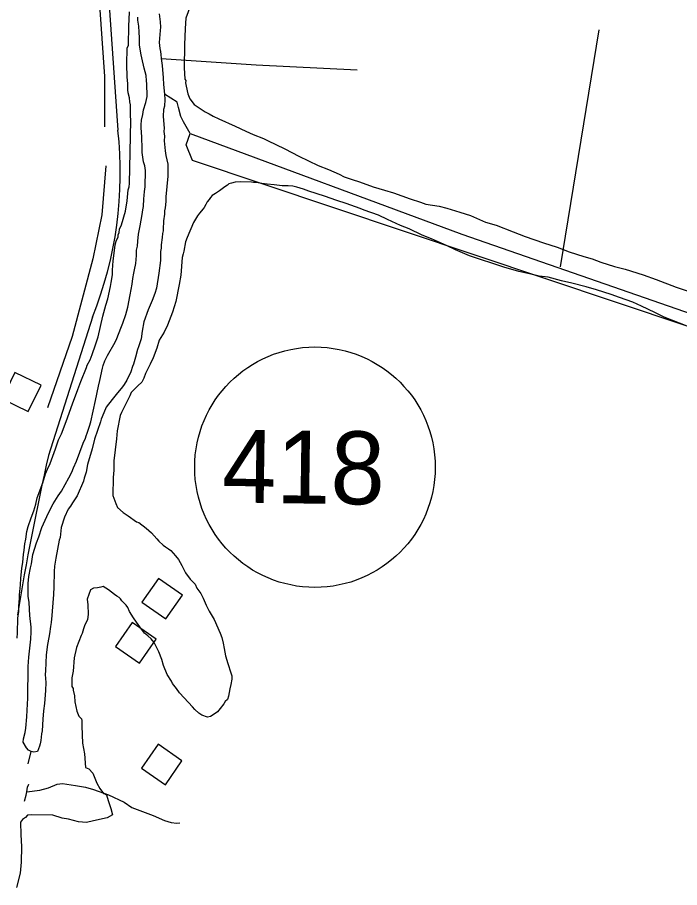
# Model space of a CAD drawing. Extents: x 3161564 to 3199464, y 849354 to 874788.
# Drawn here: x 3165953 to 3166861, y 858563 to 859757 of the extents above; entities that cross this region are included whole.
import ezdxf

# ---------------------------------------------------------------- set-up
doc = ezdxf.new("R2010")
doc.units = 0
for name, color, linetype in [('V-BLDG-OTLN', 7, 'Continuous'), ('V-ROAD-CNTR', 7, 'Continuous'), ('V-ROAD-IDEN', 7, 'Continuous'), ('V-SITE-VEGE', 7, 'Continuous'), ('V-TOPO-SHOR', 7, 'Continuous')]:
    doc.layers.add(name, color=color, linetype=linetype)

msp = doc.modelspace()

# ---------------------------------------------------------------- linework, layer by layer
at = {"layer": 'V-BLDG-OTLN'}
for points in [[(3165931.5, 859233.7), (3165967.5, 859216.2), (3165985, 859252.1), (3165949.1, 859269.7)], [(3166145.9, 858987.1), (3166123.1, 858954.3), (3166156, 858931.5), (3166178.8, 858964.3)], [(3166110.1, 858926.6), (3166087.3, 858893.7), (3166120.2, 858871), (3166143, 858903.8)], [(3166145.4, 858759.5), (3166122.7, 858726.7), (3166155.5, 858703.9), (3166178.3, 858736.7)]]:
    msp.add_lwpolyline(points, close=True, dxfattribs=at)
at = {"layer": 'V-ROAD-CNTR'}
for points in [[(3166032.6, 860431.1), (3166090.4, 859602.4)], [(3166055.4, 859345.6), (3165995.3, 859155.9)]]:
    msp.add_lwpolyline(points, dxfattribs=at)
for centre, radius, start, end in [((3165565.4, 859543.1), 528.3, 338.0537, 6.4473), ((3169828.8, 858293.5), 3929.4, 167.3215, 170.572)]:
    msp.add_arc(centre, radius, start, end, dxfattribs=at)
at = {"layer": 'V-ROAD-IDEN'}
msp.add_circle((3166360.7, 859139.7), 165, dxfattribs=at)
at = {"layer": 'V-SITE-VEGE'}
for p, q in [((3166190, 859773.5), (3166183.6, 859755.9)), ((3166106, 859754.2), (3166106.2, 859764.6)), ((3166105.3, 859745.6), (3166106, 859754.2)), ((3166183.6, 859755.9), (3166182.7, 859741.9)), ((3166104.8, 859718.8), (3166105.3, 859745.6)), ((3166182.7, 859741.9), (3166181.8, 859719.3)), ((3166102.6, 859692.6), (3166102.9, 859714.6)), ((3166102.9, 859714.6), (3166104.8, 859718.8)), ((3166181.8, 859719.3), (3166181.2, 859687.6)), ((3166102.9, 859674.9), (3166102.6, 859692.6)), ((3166181.2, 859687.6), (3166182.2, 859672.3)), ((3166104, 859666.3), (3166102.9, 859674.9)), ((3166103.8, 859657.8), (3166104, 859666.3)), ((3166182.2, 859672.3), (3166183.4, 859670.5)), ((3166183.4, 859670.5), (3166183.3, 859667.4)), ((3166183.3, 859667.4), (3166183.9, 859662.5)), ((3166183.9, 859662.5), (3166186.1, 859652.1)), ((3166104.4, 859653.5), (3166103.8, 859657.8)), ((3166106.1, 859646.7), (3166104.4, 859653.5)), ((3166186.1, 859652.1), (3166189.1, 859645.4)), ((3166106.6, 859641.2), (3166106.1, 859646.7)), ((3166107.7, 859636.9), (3166106.6, 859641.2)), ((3166189.1, 859645.4), (3166195, 859637.3)), ((3166107.5, 859622.3), (3166107.7, 859636.9)), ((3166195, 859637.3), (3166210.1, 859627.3)), ((3166210.1, 859627.3), (3166215.6, 859624.8)), ((3166106.5, 859528.9), (3166108, 859615.6)), ((3166108, 859615.6), (3166107.5, 859622.3)), ((3166215.6, 859624.8), (3166221, 859621.6)), ((3166221, 859621.6), (3166228.9, 859617.8)), ((3166228.9, 859617.8), (3166251.3, 859607.7)), ((3166251.3, 859607.7), (3166265.8, 859600.7)), ((3166265.8, 859600.7), (3166276.1, 859596.3)), ((3166276.1, 859596.3), (3166290.1, 859590.6)), ((3166290.1, 859590.6), (3166295.5, 859588)), ((3166295.5, 859588), (3166319.2, 859576.6)), ((3166319.2, 859576.6), (3166338.5, 859566.5)), ((3166338.5, 859566.5), (3166365.2, 859553.9)), ((3166365.2, 859553.9), (3166379.1, 859548.2)), ((3166379.1, 859548.2), (3166393.7, 859541.8)), ((3166259.2, 859531.3), (3166251.2, 859530.8)), ((3166273.8, 859531), (3166259.2, 859531.3)), ((3166276.3, 859530.4), (3166273.8, 859531)), ((3166393.7, 859541.8), (3166400.9, 859538)), ((3166400.9, 859538), (3166413.1, 859534.2)), ((3166413.1, 859534.2), (3166420.3, 859531.6)), ((3166420.3, 859531.6), (3166431.9, 859527.8)), ((3166103.1, 859505.2), (3166104.6, 859520.4)), ((3166104.6, 859520.4), (3166105.9, 859524.7)), ((3166105.9, 859524.7), (3166106.5, 859528.9)), ((3166229.7, 859518.9), (3166224.1, 859515.4)), ((3166237.1, 859524.3), (3166229.7, 859518.9)), ((3166240.8, 859526.7), (3166237.1, 859524.3)), ((3166242.7, 859528.5), (3166240.8, 859526.7)), ((3166246.3, 859529.6), (3166242.7, 859528.5)), ((3166251.2, 859530.8), (3166246.3, 859529.6)), ((3166280.5, 859530.3), (3166276.3, 859530.4)), ((3166287.8, 859528.9), (3166280.5, 859530.3)), ((3166295.2, 859528.2), (3166287.8, 859528.9)), ((3166304.9, 859527.4), (3166295.2, 859528.2)), ((3166315.9, 859526), (3166304.9, 859527.4)), ((3166323.8, 859525.9), (3166315.9, 859526)), ((3166330.5, 859525.2), (3166323.8, 859525.9)), ((3166336, 859523.9), (3166330.5, 859525.2)), ((3166345.1, 859521.3), (3166336, 859523.9)), ((3166352.4, 859518.7), (3166345.1, 859521.3)), ((3166431.9, 859527.8), (3166440.4, 859524.6)), ((3166440.4, 859524.6), (3166456.2, 859520)), ((3166456.2, 859520), (3166468.3, 859516.2)), ((3166215.4, 859507), (3166212.9, 859503.9)), ((3166217.3, 859510), (3166215.4, 859507)), ((3166219.8, 859512.4), (3166217.3, 859510)), ((3166224.1, 859515.4), (3166219.8, 859512.4)), ((3166373.6, 859511.6), (3166352.4, 859518.7)), ((3166390.6, 859505.9), (3166373.6, 859511.6)), ((3166468.3, 859516.2), (3166491.4, 859507.8)), ((3166491.4, 859507.8), (3166505.3, 859503.3)), ((3166101, 859491.2), (3166103.1, 859505.2)), ((3166208.5, 859496.1), (3166207.3, 859494.3)), ((3166211.1, 859500.3), (3166208.5, 859496.1)), ((3166212.9, 859503.9), (3166211.1, 859500.3)), ((3166403.4, 859501.4), (3166390.6, 859505.9)), ((3166422.8, 859494.9), (3166403.4, 859501.4)), ((3166505.3, 859503.3), (3166512.6, 859500.8)), ((3166512.6, 859500.8), (3166530.9, 859498)), ((3166530.9, 859498), (3166541.8, 859495.4)), ((3166541.8, 859495.4), (3166559.4, 859489.6)), ((3166095.2, 859472.3), (3166101, 859491.2)), ((3166199.8, 859484.6), (3166194.2, 859475.6)), ((3166202.3, 859488.3), (3166199.8, 859484.6)), ((3166207.3, 859494.3), (3166202.3, 859488.3)), ((3166428.2, 859492.4), (3166422.8, 859494.9)), ((3166447.7, 859485.4), (3166428.2, 859492.4)), ((3166460.4, 859479.7), (3166447.7, 859485.4)), ((3166559.4, 859489.6), (3166574, 859485.1)), ((3166574, 859485.1), (3166594.6, 859476.2)), ((3166092.7, 859466.3), (3166095.2, 859472.3)), ((3166194.2, 859475.6), (3166185.3, 859455)), ((3166477.9, 859471.4), (3166460.4, 859479.7)), ((3166490.1, 859467), (3166477.9, 859471.4)), ((3166594.6, 859476.2), (3166609.2, 859471.7)), ((3166609.2, 859471.7), (3166632.8, 859462.7)), ((3166090.7, 859458.4), (3166092, 859462)), ((3166092, 859462), (3166092.7, 859466.3)), ((3166507.6, 859458.1), (3166490.1, 859467)), ((3166632.8, 859462.7), (3166649.2, 859456.4)), ((3166086.8, 859445), (3166088.1, 859449.9)), ((3166088.1, 859449.9), (3166090.7, 859455.9)), ((3166090.7, 859455.9), (3166090.7, 859458.4)), ((3166183.3, 859448.9), (3166180.7, 859436.1)), ((3166185.3, 859455), (3166183.3, 859448.9)), ((3166520.4, 859453), (3166507.6, 859458.1)), ((3166541, 859444.1), (3166520.4, 859453)), ((3166649.2, 859456.4), (3166674.1, 859447.4)), ((3166674.1, 859447.4), (3166692.9, 859441.6)), ((3166085.4, 859433.4), (3166086.8, 859445)), ((3166180.7, 859436.1), (3166180, 859432.5)), ((3166553.7, 859437.8), (3166541, 859444.1)), ((3166572.5, 859429.6), (3166553.7, 859437.8)), ((3166692.9, 859441.6), (3166709.3, 859435.2)), ((3166084, 859423.1), (3166085.4, 859433.4)), ((3166178.7, 859427.6), (3166176.5, 859403.2)), ((3166180, 859432.5), (3166178.7, 859427.6)), ((3166619.8, 859414.1), (3166572.5, 859429.6)), ((3166709.3, 859435.2), (3166729.3, 859428.8)), ((3166729.3, 859428.8), (3166740.9, 859425.5)), ((3166740.9, 859425.5), (3166753, 859421)), ((3166083.2, 859410.3), (3166084, 859423.1)), ((3166640.5, 859408.3), (3166619.8, 859414.1)), ((3166753, 859421), (3166771.8, 859415.2)), ((3166771.8, 859415.2), (3166786.4, 859411.3)), ((3166081.1, 859393.2), (3166083.1, 859403.6)), ((3166083.1, 859403.6), (3166083.2, 859410.3)), ((3166176.5, 859403.2), (3166174.4, 859390.4)), ((3166655.1, 859405), (3166640.5, 859408.3)), ((3166668.4, 859401.7), (3166655.1, 859405)), ((3166680.6, 859400.3), (3166668.4, 859401.7)), ((3166698.9, 859395.7), (3166680.6, 859400.3)), ((3166786.4, 859411.3), (3166810.7, 859403.6)), ((3166810.7, 859403.6), (3166828.9, 859397.2)), ((3166076.4, 859370.7), (3166080.4, 859387.7)), ((3166080.4, 859387.7), (3166081.1, 859393.2)), ((3166174.4, 859390.4), (3166169.8, 859367.3)), ((3166712.9, 859392.4), (3166698.9, 859395.7)), ((3166732.9, 859387.2), (3166712.9, 859392.4)), ((3166828.9, 859397.2), (3166856.2, 859387)), ((3166746.9, 859383.3), (3166732.9, 859387.2)), ((3166766.9, 859376.9), (3166746.9, 859383.3)), ((3166778.4, 859372.4), (3166766.9, 859376.9)), ((3166856.2, 859387), (3166875.6, 859380.5)), ((3166073.8, 859362.2), (3166076.4, 859370.7)), ((3166169.8, 859367.3), (3166165.2, 859352.7)), ((3166796.6, 859366), (3166778.4, 859372.4)), ((3166808.8, 859360.9), (3166796.6, 859366)), ((3166069.9, 859347), (3166073.8, 859362.2)), ((3166165.2, 859352.7), (3166158.2, 859334.6)), ((3166826.9, 859352.1), (3166808.8, 859360.9)), ((3166839.6, 859345.7), (3166826.9, 859352.1)), ((3166063.3, 859318.4), (3166069.9, 859347)), ((3166860.9, 859337.5), (3166839.6, 859345.7)), ((3166158.2, 859334.6), (3166153.8, 859324.9)), ((3166873.6, 859332.4), (3166860.9, 859337.5)), ((3166059.5, 859307.5), (3166063.3, 859318.4)), ((3166153.8, 859324.9), (3166146.9, 859314)), ((3166055, 859294.2), (3166059.5, 859307.5)), ((3166146.9, 859314), (3166143.7, 859303.1)), ((3166052.4, 859286.9), (3166055, 859294.2)), ((3166143.7, 859303.1), (3166138.6, 859289.7)), ((3166048, 859279.6), (3166052.4, 859286.9)), ((3166134.8, 859281.2), (3166128.4, 859268.5)), ((3166138.6, 859289.7), (3166134.8, 859281.2)), ((3166039.7, 859257.2), (3166047.4, 859276.6)), ((3166047.4, 859276.6), (3166048, 859279.6)), ((3166128.4, 859268.5), (3166125.9, 859261.8)), ((3166035.3, 859246.3), (3166039.7, 859257.2)), ((3166123.3, 859256.4), (3166117.8, 859251.6)), ((3166125.9, 859261.8), (3166123.3, 859256.4)), ((3166028.2, 859226.8), (3166035.3, 859246.3)), ((3166111.6, 859245.6), (3166108.5, 859242)), ((3166117.8, 859251.6), (3166111.6, 859245.6)), ((3166106.6, 859237.7), (3166099.6, 859223.2)), ((3166108.5, 859242), (3166106.6, 859237.7)), ((3166019.3, 859202.6), (3166028.2, 859226.8)), ((3166099.6, 859223.2), (3166095.2, 859214.7)), ((3166093.3, 859210.5), (3166089.3, 859189.8)), ((3166095.2, 859214.7), (3166093.3, 859210.5)), ((3166012.9, 859185.6), (3166019.3, 859202.6)), ((3166009.1, 859177.1), (3166012.9, 859185.6)), ((3166089.3, 859189.8), (3166088.5, 859178.8)), ((3166004.6, 859165), (3166009.1, 859177.1)), ((3166088.5, 859178.8), (3166084.9, 859148.4)), ((3165997.6, 859145), (3166004.6, 859165)), ((3165991.2, 859130.4), (3165993.8, 859137.1)), ((3165993.8, 859137.1), (3165997.6, 859145)), ((3166084.9, 859148.4), (3166084.7, 859135.6)), ((3165987.4, 859118.3), (3165991.2, 859130.4)), ((3166083.9, 859125.8), (3166083.5, 859100.8)), ((3166084.7, 859135.6), (3166083.9, 859125.8)), ((3165979.7, 859097.6), (3165987.4, 859118.3)), ((3165975.1, 859080), (3165977.7, 859089.1)), ((3165977.7, 859089.1), (3165979.7, 859097.6)), ((3166083.5, 859100.8), (3166087.6, 859089.7)), ((3166087.6, 859089.7), (3166089.9, 859084.2)), ((3165971.3, 859070.3), (3165975.1, 859080)), ((3166089.9, 859084.2), (3166097.8, 859077.4)), ((3166097.8, 859077.4), (3166104.4, 859073)), ((3165967.4, 859058.2), (3165971.3, 859070.3)), ((3166104.4, 859073), (3166115.9, 859064.8)), ((3165965.5, 859051.5), (3165967.4, 859058.2)), ((3166115.9, 859064.8), (3166118.9, 859063.6)), ((3166118.9, 859063.6), (3166129.2, 859056.1)), ((3166129.2, 859056.1), (3166136.4, 859049.8)), ((3165964.1, 859041.1), (3165965.5, 859051.5)), ((3166136.4, 859049.8), (3166143.6, 859041.2)), ((3166143.6, 859041.2), (3166146.6, 859038.1)), ((3165962, 859025.9), (3165962.8, 859034.4)), ((3165962.8, 859034.4), (3165964.1, 859041.1)), ((3166146.6, 859038.1), (3166152.6, 859032.5)), ((3166152.6, 859032.5), (3166155.6, 859030.6)), ((3166155.6, 859030.6), (3166159.8, 859027.5)), ((3165959.9, 859009.5), (3165960.7, 859019.8)), ((3165960.7, 859019.8), (3165962, 859025.9)), ((3166159.8, 859027.5), (3166162.8, 859025.6)), ((3166162.8, 859025.6), (3166169.4, 859018.2)), ((3166169.4, 859018.2), (3166173.6, 859013.2)), ((3165958.5, 859000.9), (3165959.9, 859009.5)), ((3166173.6, 859013.2), (3166178.3, 859004.6)), ((3165957.1, 858987.5), (3165958.5, 859000.9)), ((3166178.3, 859004.6), (3166183.1, 858994.7)), ((3166183.1, 858994.7), (3166189.6, 858986.1)), ((3165956.9, 858978.4), (3165957.1, 858987.5)), ((3166189.6, 858986.1), (3166196.2, 858979.3)), ((3165955.5, 858964.4), (3165956.9, 858978.4)), ((3166052.7, 858971.3), (3166048.2, 858958.5)), ((3166057, 858973.7), (3166052.7, 858971.3)), ((3166062.5, 858974.2), (3166057, 858973.7)), ((3166066.8, 858975.3), (3166062.5, 858974.2)), ((3166070.4, 858975.9), (3166066.8, 858975.3)), ((3166077.7, 858971.5), (3166070.4, 858975.9)), ((3166085.5, 858965.2), (3166077.7, 858971.5)), ((3166196.2, 858979.3), (3166198.6, 858973.7)), ((3166198.6, 858973.7), (3166204, 858966.3)), ((3165954.6, 858949.1), (3165955.4, 858959.5)), ((3165955.4, 858959.5), (3165955.5, 858964.4)), ((3166048.2, 858958.5), (3166049.3, 858950.6)), ((3166089.1, 858962.7), (3166085.5, 858965.2)), ((3166092.2, 858960.9), (3166089.1, 858962.7)), ((3166094, 858959), (3166092.2, 858960.9)), ((3166095.7, 858956.5), (3166094, 858959)), ((3166204, 858966.3), (3166207.5, 858960.1)), ((3166207.5, 858960.1), (3166211.6, 858950.3)), ((3165954.5, 858941.8), (3165954.6, 858949.1)), ((3166049.3, 858950.6), (3166049.6, 858937.8)), ((3166101.7, 858950.3), (3166095.7, 858956.5)), ((3166104.1, 858947.2), (3166101.7, 858950.3)), ((3166106.5, 858941.7), (3166104.1, 858947.2)), ((3166211.6, 858950.3), (3166215.8, 858942.3)), ((3165953.1, 858932.7), (3165954.5, 858941.8)), ((3166049.6, 858937.8), (3166048.9, 858930.4)), ((3166111.8, 858933.1), (3166106.5, 858941.7)), ((3166215.8, 858942.3), (3166222.3, 858930.6)), ((3165952.8, 858912.5), (3165953.1, 858932.7)), ((3166045.1, 858923.2), (3166043.2, 858917.7)), ((3166048.9, 858930.4), (3166045.1, 858923.2)), ((3166116, 858926.9), (3166111.8, 858933.1)), ((3166122.6, 858917.6), (3166116, 858926.9)), ((3166222.3, 858930.6), (3166230.5, 858912.1)), ((3165952, 858905.2), (3165952.8, 858912.5)), ((3166041.3, 858911.7), (3166040, 858908.6)), ((3166043.2, 858917.7), (3166041.3, 858911.7)), ((3166126.7, 858912.1), (3166122.6, 858917.6)), ((3166131.6, 858908.3), (3166126.7, 858912.1)), ((3166230.5, 858912.1), (3166232.9, 858906)), ((3166040, 858908.6), (3166033.6, 858892.2)), ((3166135.8, 858904), (3166131.6, 858908.3)), ((3166140, 858899), (3166135.8, 858904)), ((3166142.9, 858893.5), (3166140, 858899)), ((3166232.9, 858906), (3166234.6, 858898)), ((3166234.6, 858898), (3166236.3, 858890.7)), ((3166033.6, 858892.2), (3166030.3, 858878.3)), ((3166146.5, 858886.1), (3166142.9, 858893.5)), ((3166150.6, 858875.6), (3166146.5, 858886.1)), ((3166236.3, 858890.7), (3166237.9, 858880.9)), ((3166030.3, 858878.3), (3166028.8, 858860)), ((3166152.9, 858867.7), (3166150.6, 858875.6)), ((3166237.9, 858880.9), (3166241.4, 858870.5)), ((3166158.1, 858855.4), (3166152.9, 858867.7)), ((3166241.4, 858870.5), (3166245.5, 858857.6)), ((3166027.4, 858850.8), (3166027.2, 858838.6)), ((3166028.8, 858860), (3166027.4, 858850.8)), ((3166164.1, 858846.1), (3166158.1, 858855.4)), ((3166245.5, 858857.6), (3166246.6, 858853.3)), ((3166246.6, 858853.3), (3166246.6, 858849)), ((3166027.2, 858838.6), (3166029, 858836.2)), ((3166165.3, 858843), (3166164.1, 858846.1)), ((3166170.6, 858836.2), (3166165.3, 858843)), ((3166245.2, 858841.7), (3166243.9, 858835.6)), ((3166246.6, 858849), (3166245.2, 858841.7)), ((3166029, 858836.2), (3166029, 858833.7)), ((3166029, 858833.7), (3166030.7, 858825.8)), ((3166174.8, 858830.1), (3166170.6, 858836.2)), ((3166187.4, 858817), (3166174.8, 858830.1)), ((3166243.9, 858835.6), (3166241.9, 858825.3)), ((3166030.7, 858825.8), (3166031.2, 858817.8)), ((3166031.2, 858817.8), (3166034, 858804.9)), ((3166192.8, 858810.8), (3166187.4, 858817)), ((3166235.6, 858815), (3166230.6, 858808.4)), ((3166237.5, 858818), (3166235.6, 858815)), ((3166240.6, 858821), (3166237.5, 858818)), ((3166241.9, 858825.3), (3166240.6, 858821)), ((3166034, 858804.9), (3166036.9, 858798.2)), ((3166195.8, 858807.1), (3166192.8, 858810.8)), ((3166201.2, 858802.2), (3166195.8, 858807.1)), ((3166226.9, 858804.2), (3166222.5, 858800.6)), ((3166230.6, 858808.4), (3166226.9, 858804.2)), ((3166036.9, 858798.2), (3166040.5, 858794.5)), ((3166040.5, 858794.5), (3166041.1, 858792)), ((3166041.1, 858792), (3166041, 858784.1)), ((3166205.4, 858799.6), (3166201.2, 858802.2)), ((3166213.3, 858796.5), (3166205.4, 858799.6)), ((3166217.6, 858797.6), (3166213.3, 858796.5)), ((3166222.5, 858800.6), (3166217.6, 858797.6)), ((3166041, 858784.1), (3166041.8, 858760.9)), ((3166041.8, 858760.9), (3166044.6, 858746.2)), ((3166044.6, 858746.2), (3166046.1, 858727.8)), ((3166046.1, 858727.8), (3166050.4, 858725.9)), ((3166050.4, 858725.9), (3166055.8, 858719.7)), ((3166055.8, 858719.7), (3166061.6, 858706.2)), ((3166061.6, 858706.2), (3166065.8, 858698.8)), ((3166065.8, 858698.8), (3166070.6, 858692)), ((3166070.6, 858692), (3166073, 858691.4)), ((3166073, 858691.4), (3166074.8, 858690.1)), ((3166074.8, 858690.1), (3166077.1, 858682.1)), ((3166077.1, 858682.1), (3166080.6, 858671.1)), ((3166080.6, 858671.1), (3166082.9, 858662.5)), ((3165963.8, 858659), (3165959.5, 858656)), ((3165966.3, 858662), (3165963.8, 858659)), ((3165971.2, 858662.5), (3165966.3, 858662)), ((3166001.1, 858662), (3165971.2, 858662.5)), ((3166013.8, 858658.2), (3166001.1, 858662)), ((3166082.9, 858662.5), (3166075.5, 858658.4)), ((3165959.5, 858656), (3165957, 858652.4)), ((3165957, 858652.4), (3165957.3, 858635.3)), ((3166022.4, 858656.8), (3166013.8, 858658.2)), ((3166029.7, 858654.9), (3166022.4, 858656.8)), ((3166036.3, 858652.9), (3166029.7, 858654.9)), ((3166047.3, 858652.1), (3166036.3, 858652.9)), ((3166057.1, 858654.4), (3166047.3, 858652.1)), ((3166075.5, 858658.4), (3166057.1, 858654.4)), ((3165957.3, 858635.3), (3165958.3, 858619.4)), ((3165958.3, 858619.4), (3165957.9, 858597.5)), ((3165957.9, 858597.5), (3165956.4, 858582.8)), ((3165956.4, 858582.8), (3165951.2, 858562.8))]:
    msp.add_line(p, q, dxfattribs=at)
at = {"layer": 'V-TOPO-SHOR'}
for p, q in [((3166697.3, 859414.9), (3166750.6, 859740)), ((3165967.2, 858732.8), (3165971.3, 858749.7))]:
    msp.add_line(p, q, dxfattribs=at)
for points in [[(3166063.1, 859800.3), (3166072, 859676), (3166072, 859606.7)], [(3166147.2, 859761.9), (3166148.4, 859750.9), (3166148.9, 859743.8), (3166148.2, 859739), (3166147.2, 859722.5), (3166147.7, 859714.1), (3166148.6, 859710.2), (3166149.2, 859706.3), (3166149.8, 859700.5), (3166151.2, 859690.8), (3166152.6, 859674), (3166153.1, 859665), (3166154.5, 859651.7), (3166154.7, 859644.3), (3166154.2, 859635.3), (3166153.1, 859630.4), (3166152.3, 859621.4), (3166153.4, 859610.1), (3166153.7, 859604.9)], [(3165974.9, 858748.7), (3165971.3, 858749.7), (3165967.8, 858751.4), (3165964.9, 858754.7), (3165960.5, 858762.2), (3165960.9, 858767), (3165963, 858775.4), (3165964.1, 858781.5), (3165965.6, 858797), (3165965.8, 858806.3), (3165966.7, 858822.8), (3165967.4, 858866.3), (3165968.3, 858879.2), (3165971, 858903.7), (3165971.4, 858913.7), (3165971.2, 858920.2), (3165969.6, 858936.3), (3165968.6, 858954.1), (3165967.4, 858962.5), (3165967.4, 858980.3), (3165968.2, 858989.6), (3165970.3, 859001.5), (3165971.7, 859007.3), (3165973.9, 859019.9), (3165978.6, 859035.9), (3165982, 859044.2), (3165986.1, 859056.8), (3165995.1, 859077.3), (3166001.5, 859089.4), (3166008.4, 859100.6), (3166013.1, 859107), (3166023.1, 859124.9), (3166027.1, 859132.9), (3166029.7, 859138.7), (3166033.4, 859148), (3166042.9, 859172.7), (3166045.9, 859179.7), (3166046.9, 859182.9), (3166048.3, 859186.4), (3166051.3, 859196.1), (3166053.1, 859202.2), (3166059.7, 859231.1), (3166063.6, 859251.1), (3166065.6, 859258.8), (3166069.1, 859275.5), (3166070.2, 859279.4), (3166072.5, 859285.5), (3166076.2, 859293.1), (3166086.5, 859311.4), (3166088.8, 859316.2), (3166094.6, 859330.3), (3166097.3, 859337.3), (3166101.3, 859349.5), (3166104.1, 859359.5), (3166107.3, 859376.2), (3166109.8, 859390.7), (3166110.9, 859398.8), (3166112.3, 859406.2), (3166113.3, 859410.7), (3166114.8, 859419.3), (3166115.9, 859430.3), (3166116, 859437.4), (3166117.1, 859443.2), (3166117.9, 859450), (3166118.7, 859459.6), (3166120.8, 859470.9), (3166123.9, 859486.3), (3166124.7, 859493.1), (3166125.7, 859497.6), (3166125.9, 859507.9), (3166126.6, 859512.4), (3166127.1, 859518.2), (3166127.8, 859524.3), (3166128.2, 859546.9), (3166127.3, 859553.4), (3166125.5, 859558.9), (3166123.8, 859571.5), (3166123.5, 859576.4), (3166123.6, 859581.9), (3166123.4, 859587.7), (3166123.1, 859592.5), (3166122.1, 859606.1), (3166122.1, 859609.6), (3166122.9, 859615.8), (3166124.6, 859623.8), (3166125.7, 859630.2), (3166128.8, 859640.2), (3166130.5, 859648.6), (3166130.6, 859653.1), (3166130.1, 859661.5), (3166130.2, 859665.7), (3166129.6, 859669.9), (3166129.1, 859677.3), (3166126.6, 859687.4), (3166123, 859701.3), (3166122.1, 859705.5), (3166120.1, 859718.8), (3166120.2, 859728.8), (3166119.7, 859736.9), (3166118.9, 859744.9), (3166117.7, 859753)], [(3166117.7, 859753), (3166117.5, 859757.2)], [(3166149.8, 859700.5), (3166279.9, 859692), (3166418.4, 859684.9)], [(3168443.5, 858835.8), (3168383.1, 858810.9), (3168351.1, 858810.9), (3168329.8, 858818), (3168212.5, 858853.5), (3167670.8, 859047.2), (3167011.7, 859281.6), (3166871.4, 859333.2), (3166192.8, 859560.5), (3166183.9, 859581.9), (3166189.3, 859597.8), (3166180.4, 859613.8), (3166176.8, 859620.9), (3166173.3, 859633.4), (3166171.5, 859640.5), (3166154.5, 859651.7)], [(3166189.3, 859597.8), (3166562.3, 859459.3), (3167084.6, 859278.1), (3167089.9, 859340.3), (3167095.2, 859629.8)], [(3166153.7, 859604.9), (3166153.6, 859600.4), (3166154.1, 859593.9), (3166154, 859587.5), (3166155.4, 859573.9), (3166156.3, 859567.4), (3166158.7, 859555.8), (3166159, 859539.3), (3166156.3, 859510.6), (3166156.2, 859504.2), (3166155.1, 859495.8), (3166154.4, 859491.6), (3166154.3, 859487.1), (3166152.9, 859477.8), (3166152.8, 859473.9), (3166152.4, 859470), (3166152.3, 859464.2), (3166151.6, 859460.4), (3166151.2, 859454.9), (3166149.7, 859444.9), (3166149.6, 859440.4), (3166148.9, 859435.9), (3166148.7, 859423.3), (3166146.5, 859406.2), (3166143.2, 859385.3), (3166140.9, 859378.2), (3166137.2, 859368.3), (3166132.1, 859355.5), (3166126, 859339.1), (3166123.5, 859326.2), (3166122.1, 859315.9), (3166118.7, 859305), (3166117.3, 859301.2), (3166114.6, 859290.6), (3166111.8, 859281.3), (3166110.5, 859278), (3166108.1, 859270.7), (3166102.7, 859259.1), (3166099.1, 859253.4), (3166096.5, 859249.9), (3166087.9, 859239.7), (3166082.3, 859232.7), (3166074.4, 859222.2), (3166068.7, 859208.7), (3166067.6, 859205.8), (3166066.6, 859202), (3166058.1, 859178.2), (3166055, 859165), (3166048.9, 859143.5), (3166046.7, 859132.9), (3166044.3, 859124.5), (3166043, 859120.4), (3166034.3, 859100.2), (3166028.3, 859090.6), (3166025.3, 859086.1), (3166022.3, 859082.3), (3166017.3, 859071.1), (3166012.6, 859057), (3166011, 859043.4), (3166010, 859039.6), (3166005.4, 859015.1), (3166003.6, 859003.9), (3166002.8, 858996.5), (3166002.5, 858975.5), (3166002, 858965.2), (3166000.3, 858942.3), (3165999.6, 858936.2), (3165998.8, 858926.8), (3165998, 858921.3), (3165996.6, 858911), (3165995.5, 858906.2), (3165993.8, 858896.2), (3165991.9, 858882.4), (3165990.9, 858860.1), (3165990.8, 858855), (3165991.3, 858844.3), (3165991.1, 858833.3), (3165989.8, 858815.3), (3165988.4, 858805.3), (3165987.2, 858793.7), (3165986.3, 858777.9), (3165985.6, 858774), (3165984.5, 858764.7), (3165983.7, 858760.2), (3165982.7, 858756.7), (3165980, 858749.6), (3165974.9, 858748.7)], [(3166073.8, 859553.4), (3166068.5, 859485.9), (3166056, 859425.5), (3166027.6, 859319), (3165993.9, 859221.3)], [(3165965.3, 858694), (3165983.1, 858696.4), (3165995.4, 858699.8), (3166007, 858704.9), (3166014.2, 858705.7), (3166032.3, 858703), (3166046.1, 858700.4), (3166056.9, 858697.3), (3166077.3, 858690), (3166099, 858680.1), (3166109.6, 858672.5), (3166138.9, 858661.5), (3166154.3, 858654.8), (3166163.4, 858652), (3166171.3, 858651.4), (3166175.3, 858651.5)], [(3165965.3, 858694), (3165966.6, 858700.4), (3165968.3, 858704.6), (3165968, 858704.9)], [(3165962.4, 858681.5), (3165964.5, 858689.8), (3165965.3, 858694)]]:
    msp.add_lwpolyline(points, dxfattribs=at)

# ---------------------------------------------------------------- texts
at = {"layer": 'V-ROAD-IDEN'}
msp.add_text('418', height=100, rotation=359.1826, dxfattribs=at).set_placement((3166232.8, 859091.5))

doc.saveas('drawing.dxf')
